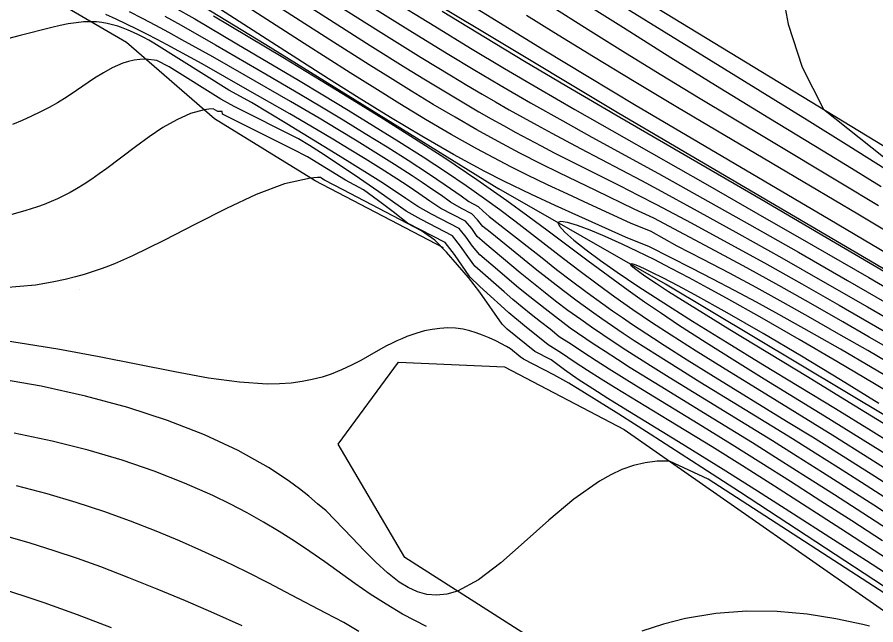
# Model space of a CAD drawing. Extents: x 2356077 to 2359823, y 225951 to 227822.
# Drawn here: x 2357893.21 to 2357935.86, y 226464.42 to 226494.6 of the extents above; entities that cross this region are included whole.
import ezdxf

# ---------------------------------------------------------------- set-up
doc = ezdxf.new("R2010")
doc.units = 0
for name, color, linetype in [('DTM Contours Major', 7, 'Continuous'), ('DTM Contours Minor', 7, 'Continuous'), ('Exist Roads EOP', 7, 'Continuous'), ('PH Exist DTM Breakline', 7, 'Continuous'), ('PH Exist DTM Point', 7, 'Continuous')]:
    doc.layers.add(name, color=color, linetype=linetype)

msp = doc.modelspace()

# ---------------------------------------------------------------- linework, layer by layer
at = {"layer": 'DTM Contours Major'}
for points in [[(2357936.826, 226477.96), (2357935.53, 226478.715), (2357934.22, 226479.47), (2357932.635, 226480.373), (2357931.042, 226481.268), (2357929.453, 226482.145), (2357927.883, 226482.993), (2357924.825, 226484.61), (2357923.862, 226485.06), (2357921.949, 226485.986), (2357920.133, 226486.863), (2357919.257, 226487.297), (2357918.173, 226487.85), (2357917.106, 226488.417), (2357916.04, 226489.006), (2357914.958, 226489.627), (2357913.872, 226490.268), (2357912.794, 226490.922), (2357911.731, 226491.578), (2357910.694, 226492.229), (2357908.74, 226493.472), (2357903.913, 226496.579)], [(2357921.115, 226496.503), (2357925.222, 226493.949), (2357932.449, 226489.496), (2357934.521, 226488.209), (2357937.195, 226486.527)], [(2357900.538, 226494.65), (2357901.354, 226494.195), (2357903.057, 226493.224), (2357905.632, 226491.728), (2357907.266, 226490.769), (2357908.321, 226490.143), (2357909.405, 226489.493), (2357910.497, 226488.828), (2357911.58, 226488.158), (2357912.634, 226487.49), (2357913.641, 226486.835), (2357914.475, 226486.275), (2357915.265, 226485.725), (2357915.647, 226485.451), (2357916.101, 226485.202), (2357916.359, 226484.961), (2357916.647, 226484.707), (2357917.57, 226483.99), (2357919.281, 226482.639), (2357920.005, 226482.073), (2357920.748, 226481.502), (2357921.512, 226480.929), (2357922.297, 226480.358), (2357922.778, 226480.018), (2357923.269, 226479.679), (2357923.77, 226479.34), (2357924.81, 226478.654), (2357925.351, 226478.305), (2357926.485, 226477.586), (2357927.67, 226476.849), (2357931.427, 226474.543), (2357932.709, 226473.751), (2357933.744, 226473.106), (2357935.812, 226471.8), (2357937.888, 226470.465)], [(2357914.314, 226494.896), (2357916.469, 226493.581), (2357918.405, 226492.415), (2357920.51, 226491.164), (2357923.137, 226489.624), (2357930.155, 226485.554), (2357933.375, 226483.678), (2357936.737, 226481.698)], [(2357941.09, 226464.651), (2357935.78, 226468.114), (2357934.117, 226469.191), (2357932.454, 226470.262), (2357930.816, 226471.308), (2357929.23, 226472.312), (2357927.72, 226473.256), (2357925.581, 226474.569), (2357922.913, 226476.192), (2357922.21, 226476.627), (2357921.53, 226477.057), (2357920.872, 226477.484), (2357920.237, 226477.913), (2357919.581, 226478.328), (2357918.405, 226479.278), (2357917.626, 226479.911), (2357917.238, 226480.275), (2357916.713, 226480.747), (2357916.186, 226481.23), (2357915.697, 226481.711), (2357914.935, 226482.819), (2357914.46, 226483.401), (2357912.604, 226484.368), (2357911.887, 226484.931), (2357911.164, 226485.485), (2357910.41, 226486.02), (2357909.511, 226486.506), (2357907.629, 226487.656), (2357906.921, 226488.019), (2357903.41, 226489.786), (2357903.397, 226489.907), (2357903.17, 226489.915), (2357903.061, 226489.983), (2357902.942, 226490.044), (2357902.722, 226490.027), (2357902.501, 226489.995), (2357901.823, 226489.809), (2357901.137, 226489.506), (2357900.448, 226489.113), (2357899.76, 226488.655), (2357899.08, 226488.161), (2357897.657, 226487.086), (2357897.284, 226486.814), (2357896.911, 226486.553), (2357896.536, 226486.305), (2357896.158, 226486.073), (2357895.851, 226485.899), (2357895.539, 226485.735), (2357895.221, 226485.581), (2357894.895, 226485.437), (2357894.56, 226485.302), (2357894.214, 226485.175), (2357893.596, 226484.977), (2357892.938, 226484.803)], [(2357910.187, 226464.086), (2357909.431, 226464.533), (2357908.544, 226464.996), (2357906.84, 226465.903), (2357905.718, 226466.487), (2357904.607, 226467.048), (2357903.5, 226467.585), (2357902.388, 226468.101), (2357901.265, 226468.597), (2357900.122, 226469.073), (2357898.841, 226469.572), (2357897.517, 226470.049), (2357896.14, 226470.5), (2357894.699, 226470.924), (2357893.182, 226471.318)]]:
    msp.add_lwpolyline(points, dxfattribs=at)
at = {"layer": 'DTM Contours Minor'}
for points in [[(2357904.483, 226497.198), (2357908.545, 226494.589), (2357910.747, 226493.19), (2357912.506, 226492.088), (2357913.406, 226491.533), (2357914.315, 226490.982), (2357915.23, 226490.437), (2357916.146, 226489.903), (2357916.756, 226489.556), (2357917.367, 226489.213), (2357917.983, 226488.875), (2357918.606, 226488.539), (2357919.24, 226488.204), (2357919.885, 226487.868), (2357921.469, 226487.064), (2357923.156, 226486.215), (2357924.045, 226485.764), (2357924.967, 226485.289), (2357926.682, 226484.384), (2357928.477, 226483.412), (2357930.322, 226482.393), (2357932.184, 226481.348), (2357934.033, 226480.297), (2357935.837, 226479.259), (2357938.185, 226477.891)], [(2357931.098, 226496.378), (2357931.501, 226494.249), (2357932.202, 226492.108), (2357933.254, 226490.032), (2357936.24, 226487.655)], [(2357936.885, 226477.2), (2357935.451, 226478.039), (2357934.027, 226478.863), (2357932.613, 226479.67), (2357931.259, 226480.431), (2357929.918, 226481.17), (2357928.592, 226481.884), (2357927.285, 226482.572), (2357925.998, 226483.229), (2357924.705, 226483.949), (2357923.667, 226484.363), (2357921.583, 226485.329), (2357920.563, 226485.8), (2357919.558, 226486.271), (2357918.564, 226486.751), (2357917.724, 226487.172), (2357916.886, 226487.607), (2357916.044, 226488.06), (2357914.771, 226488.775), (2357913.491, 226489.523), (2357912.219, 226490.29), (2357910.969, 226491.064), (2357909.756, 226491.828), (2357907.466, 226493.296), (2357903.988, 226495.543)], [(2357908.651, 226495.506), (2357911.164, 226493.916), (2357913.281, 226492.597), (2357914.781, 226491.681), (2357915.537, 226491.228), (2357916.299, 226490.779), (2357916.969, 226490.39), (2357917.647, 226490.003), (2357918.335, 226489.616), (2357919.039, 226489.227), (2357919.761, 226488.833), (2357921.196, 226488.068), (2357924.213, 226486.48), (2357925.044, 226486.037), (2357926.989, 226484.982), (2357929.053, 226483.841), (2357931.184, 226482.645), (2357933.329, 226481.426), (2357935.436, 226480.217), (2357937.453, 226479.048)], [(2357911.62, 226495.592), (2357913.949, 226494.148), (2357915.726, 226493.063), (2357917.414, 226492.05), (2357919.083, 226491.067), (2357920.908, 226490.012), (2357923.362, 226488.615), (2357927.378, 226486.336), (2357930, 226484.838), (2357932.739, 226483.263), (2357935.501, 226481.664), (2357938.194, 226480.093)], [(2357915.278, 226495.503), (2357917.556, 226494.086), (2357919.368, 226492.975), (2357921.539, 226491.661), (2357923.959, 226490.214), (2357925.278, 226489.432), (2357933.575, 226484.545), (2357936.448, 226482.845)], [(2357920.811, 226495.679), (2357923.321, 226494.078), (2357925.679, 226492.595), (2357927.893, 226491.224), (2357930.546, 226489.603), (2357933.247, 226487.957), (2357934.653, 226487.097), (2357936.114, 226486.195)], [(2357901.031, 226495.083), (2357902.032, 226494.506), (2357904.123, 226493.28), (2357907.185, 226491.464), (2357908.399, 226490.738), (2357909.65, 226489.982), (2357910.913, 226489.209), (2357912.164, 226488.43), (2357913.379, 226487.656), (2357914.534, 226486.9), (2357915.504, 226486.241), (2357916.422, 226485.593), (2357917.177, 226485.04), (2357917.921, 226484.48), (2357920.339, 226482.619), (2357921.172, 226481.985), (2357922.024, 226481.348), (2357922.898, 226480.714), (2357923.792, 226480.087), (2357924.721, 226479.459), (2357925.691, 226478.821), (2357926.933, 226478.027), (2357928.234, 226477.213), (2357930.952, 226475.541), (2357933.724, 226473.837), (2357935.56, 226472.689), (2357937.387, 226471.528)], [(2357937.276, 226476.245), (2357935.673, 226477.19), (2357934.095, 226478.107), (2357932.549, 226478.991), (2357931.042, 226479.835), (2357929.928, 226480.444), (2357928.835, 226481.028), (2357927.759, 226481.588), (2357926.695, 226482.127), (2357924.617, 226483.196), (2357923.427, 226483.675), (2357921.1, 226484.714), (2357919.928, 226485.243), (2357918.748, 226485.79), (2357917.373, 226486.46), (2357916.438, 226486.941), (2357914.883, 226487.784), (2357913.315, 226488.683), (2357911.748, 226489.618), (2357910.198, 226490.573), (2357908.678, 226491.53), (2357905.853, 226493.341), (2357903.082, 226495.122)], [(2357910.738, 226495.167), (2357912.845, 226493.85), (2357914.651, 226492.739), (2357915.858, 226492.01), (2357917.195, 226491.219), (2357918.699, 226490.349), (2357920.304, 226489.444), (2357921.753, 226488.644), (2357925.067, 226486.828), (2357927.243, 226485.617), (2357929.583, 226484.3), (2357932.01, 226482.92), (2357934.45, 226481.52), (2357936.827, 226480.145)], [(2357919.626, 226495.211), (2357921.569, 226493.982), (2357923.417, 226492.829), (2357925.231, 226491.713), (2357927.051, 226490.609), (2357930.508, 226488.537), (2357934.12, 226486.377), (2357935.983, 226485.251)], [(2357938.311, 226468.7), (2357935.757, 226470.36), (2357934.479, 226471.181), (2357933.209, 226471.99), (2357931.953, 226472.783), (2357930.717, 226473.556), (2357928.583, 226474.871), (2357925.592, 226476.708), (2357924.663, 226477.286), (2357923.443, 226478.062), (2357922.859, 226478.443), (2357922.291, 226478.821), (2357921.738, 226479.2), (2357921.199, 226479.58), (2357920.568, 226480.039), (2357919.955, 226480.503), (2357919.357, 226480.968), (2357918.772, 226481.435), (2357918.2, 226481.902), (2357916.438, 226483.369), (2357916.057, 226483.714), (2357915.786, 226484.109), (2357915.475, 226484.465), (2357914.253, 226485.102), (2357913.699, 226485.468), (2357913.167, 226485.835), (2357912.622, 226486.202), (2357912.063, 226486.569), (2357911.291, 226487.064), (2357910.501, 226487.559), (2357909.699, 226488.05), (2357908.891, 226488.537), (2357908.084, 226489.015), (2357906.747, 226489.796), (2357904.656, 226490.995), (2357902.391, 226492.277), (2357901.24, 226492.912), (2357900.667, 226493.219), (2357900.162, 226493.485), (2357899.657, 226493.746), (2357899.15, 226494.001), (2357898.641, 226494.251), (2357898.127, 226494.496), (2357897.609, 226494.736)], [(2357936.304, 226470.747), (2357935.148, 226471.489), (2357933.995, 226472.222), (2357932.849, 226472.945), (2357931.711, 226473.655), (2357929.365, 226475.1), (2357927.113, 226476.481), (2357926.04, 226477.146), (2357925.01, 226477.793), (2357923.861, 226478.531), (2357923.31, 226478.894), (2357922.773, 226479.255), (2357922.249, 226479.615), (2357921.737, 226479.976), (2357921.031, 226480.49), (2357920.345, 226481.006), (2357919.677, 226481.523), (2357919.026, 226482.038), (2357917.768, 226483.054), (2357916.7, 226483.919), (2357916.344, 226484.202), (2357916.07, 226484.539), (2357915.793, 226484.831), (2357915.275, 226485.101), (2357914.738, 226485.412), (2357914.282, 226485.736), (2357913.813, 226486.06), (2357913.331, 226486.385), (2357912.836, 226486.714), (2357911.949, 226487.287), (2357911.03, 226487.865), (2357910.091, 226488.443), (2357909.144, 226489.016), (2357908.202, 226489.577), (2357906.794, 226490.403), (2357904.478, 226491.739), (2357902.927, 226492.623), (2357901.395, 226493.479), (2357900.743, 226493.835), (2357900.09, 226494.184), (2357899.436, 226494.527), (2357898.783, 226494.861)], [(2357902.966, 226494.67), (2357906.401, 226492.605), (2357908.311, 226491.449), (2357909.856, 226490.505), (2357911.411, 226489.543), (2357912.95, 226488.573), (2357914.449, 226487.604), (2357916.037, 226486.541), (2357917.038, 226485.846), (2357917.533, 226485.494), (2357918.571, 226484.739), (2357919.583, 226483.987), (2357921.569, 226482.496), (2357922.56, 226481.762), (2357923.563, 226481.036), (2357924.373, 226480.467), (2357925.204, 226479.899), (2357926.062, 226479.328), (2357927.424, 226478.447), (2357928.847, 226477.549), (2357930.314, 226476.64), (2357933.306, 226474.805), (2357935.582, 226473.397), (2357937.143, 226472.415)], [(2357918.507, 226494.704), (2357919.867, 226493.854), (2357921.831, 226492.643), (2357923.86, 226491.412), (2357926.002, 226490.131), (2357932.606, 226486.229), (2357934.965, 226484.826), (2357937.363, 226483.384)], [(2357938, 226468.157), (2357935.208, 226469.973), (2357933.807, 226470.875), (2357932.418, 226471.761), (2357931.053, 226472.624), (2357929.724, 226473.456), (2357927.807, 226474.639), (2357925.144, 226476.27), (2357923.663, 226477.19), (2357923.03, 226477.591), (2357922.416, 226477.988), (2357921.819, 226478.382), (2357920.672, 226479.159), (2357919.577, 226479.991), (2357919.046, 226480.406), (2357918.526, 226480.825), (2357918.015, 226481.246), (2357917.067, 226482.048), (2357916.183, 226482.804), (2357915.819, 226483.219), (2357915.51, 226483.668), (2357915.159, 226484.099), (2357913.79, 226484.812), (2357913.105, 226485.189), (2357912.506, 226485.601), (2357911.894, 226486.01), (2357911.271, 226486.417), (2357910.607, 226486.841), (2357909.254, 226487.685), (2357906.606, 226489.297), (2357904.85, 226490.367), (2357903.719, 226490.98), (2357900, 226493.303), (2357899.755, 226493.449), (2357899.506, 226493.59), (2357899.242, 226493.721), (2357898.982, 226493.841), (2357898.725, 226493.951), (2357898.472, 226494.05), (2357898.205, 226494.142), (2357897.94, 226494.22), (2357897.676, 226494.283), (2357897.411, 226494.33), (2357897.145, 226494.36), (2357896.877, 226494.373), (2357896.511, 226494.362), (2357896.135, 226494.323), (2357895.749, 226494.26), (2357895.349, 226494.178), (2357894.933, 226494.081), (2357893.355, 226493.689), (2357892.734, 226493.529)], [(2357936.188, 226468.594), (2357934.659, 226469.585), (2357933.13, 226470.57), (2357931.62, 226471.535), (2357930.145, 226472.468), (2357928.726, 226473.357), (2357927.035, 226474.4), (2357923.971, 226476.273), (2357922.618, 226477.114), (2357921.974, 226477.525), (2357921.35, 226477.933), (2357920.745, 226478.342), (2357920.137, 226478.732), (2357919.675, 226479.108), (2357919.203, 226479.468), (2357918.74, 226479.832), (2357918.285, 226480.201), (2357917.835, 226480.576), (2357917.39, 226480.957), (2357915.944, 226482.227), (2357915.592, 226482.706), (2357915.236, 226483.224), (2357914.839, 226483.735), (2357913.271, 226484.551), (2357912.528, 226484.967), (2357911.859, 226485.444), (2357911.179, 226485.918), (2357909.943, 226486.762), (2357908.278, 226487.876), (2357907.722, 226488.23), (2357907.187, 226488.548), (2357903.989, 226490.157), (2357903.327, 226490.521), (2357900.756, 226492.127), (2357900.14, 226492.445), (2357899.604, 226492.509), (2357899.304, 226492.503), (2357899.015, 226492.466), (2357898.734, 226492.402), (2357898.459, 226492.314), (2357898.19, 226492.203), (2357897.923, 226492.075), (2357897.491, 226491.834), (2357897.057, 226491.561), (2357896.165, 226490.959), (2357895.698, 226490.649), (2357895.21, 226490.346), (2357894.801, 226490.114), (2357894.375, 226489.89), (2357893.929, 226489.675), (2357893.462, 226489.465), (2357892.972, 226489.261)], [(2357939.628, 226464.856), (2357935.385, 226467.601), (2357933.573, 226468.766), (2357931.761, 226469.925), (2357929.983, 226471.054), (2357928.272, 226472.131), (2357926.061, 226473.503), (2357923.327, 226475.178), (2357922.546, 226475.663), (2357921.797, 226476.139), (2357921.078, 226476.613), (2357920.389, 226477.092), (2357919.729, 226477.579), (2357918.924, 226477.999), (2357917.551, 226479.111), (2357917.299, 226479.345), (2357916.197, 226480.949), (2357915.632, 226481.673), (2357915.087, 226482.299), (2357914.528, 226482.922), (2357913.952, 226483.532), (2357913.293, 226483.987), (2357909.4, 226486.016), (2357908.47, 226486.511), (2357908.398, 226486.555), (2357908.326, 226486.609), (2357908.276, 226486.633), (2357908.126, 226486.633), (2357907.953, 226486.622), (2357907.779, 226486.606), (2357906.484, 226486.322), (2357905.082, 226485.796), (2357903.6, 226485.102), (2357902.064, 226484.312), (2357900.502, 226483.502), (2357898.94, 226482.744), (2357898.339, 226482.48), (2357898.039, 226482.356), (2357897.739, 226482.237), (2357897.438, 226482.123), (2357896.986, 226481.964), (2357896.531, 226481.82), (2357896.101, 226481.697), (2357895.599, 226481.571), (2357895.033, 226481.45), (2357894.583, 226481.369), (2357894.123, 226481.297), (2357891.769, 226481.086)], [(2357937.672, 226475.257), (2357935.796, 226476.387), (2357933.914, 226477.507), (2357932.047, 226478.6), (2357930.216, 226479.651), (2357928.441, 226480.646), (2357927.497, 226481.163), (2357926.58, 226481.656), (2357925.694, 226482.121), (2357924.841, 226482.556), (2357924.026, 226482.959), (2357923.253, 226483.326), (2357922.421, 226483.701), (2357921.676, 226484.013), (2357921.042, 226484.251), (2357920.546, 226484.401), (2357920.214, 226484.454), (2357920.071, 226484.396), (2357920.141, 226484.212), (2357920.414, 226483.915), (2357920.864, 226483.522), (2357921.465, 226483.05), (2357922.19, 226482.517), (2357923.012, 226481.939), (2357924.035, 226481.248), (2357925.138, 226480.527), (2357926.759, 226479.499), (2357928.472, 226478.437), (2357930.248, 226477.352), (2357933.855, 226475.163), (2357935.623, 226474.081), (2357937.645, 226472.823)], [(2357936.004, 226475.419), (2357934.107, 226476.596), (2357932.167, 226477.766), (2357930.263, 226478.887), (2357928.47, 226479.915), (2357926.866, 226480.809), (2357926.035, 226481.257), (2357925.308, 226481.637), (2357924.696, 226481.942), (2357924.401, 226482.083), (2357924.15, 226482.195), (2357923.948, 226482.278), (2357923.798, 226482.33), (2357923.703, 226482.35), (2357923.667, 226482.336), (2357923.693, 226482.286), (2357923.782, 226482.199), (2357923.93, 226482.08), (2357924.134, 226481.929), (2357924.392, 226481.749), (2357924.963, 226481.367), (2357925.567, 226480.978), (2357926.955, 226480.111), (2357928.613, 226479.095), (2357932.471, 226476.75), (2357934.538, 226475.487), (2357937.047, 226473.934)], [(2357939.071, 226464.487), (2357929.085, 226471.021), (2357927.218, 226472.235), (2357924.642, 226473.895), (2357923.092, 226474.88), (2357921.391, 226475.944), (2357920.609, 226476.425), (2357919.864, 226476.837), (2357918.361, 226477.621), (2357918.189, 226477.733), (2357917.706, 226478.125), (2357917.516, 226478.242), (2357916.984, 226478.518), (2357916.651, 226478.675), (2357916.325, 226478.814), (2357916.004, 226478.931), (2357915.686, 226479.027), (2357915.369, 226479.097), (2357914.983, 226479.149), (2357914.596, 226479.164), (2357914.21, 226479.146), (2357913.823, 226479.095), (2357913.438, 226479.016), (2357913.054, 226478.91), (2357912.806, 226478.827), (2357912.558, 226478.735), (2357912.309, 226478.633), (2357912.06, 226478.521), (2357911.81, 226478.4), (2357911.557, 226478.27), (2357911.143, 226478.043), (2357910.276, 226477.554), (2357909.814, 226477.312), (2357909.326, 226477.082), (2357908.809, 226476.875), (2357908.352, 226476.725), (2357907.869, 226476.6), (2357907.358, 226476.5), (2357906.816, 226476.429), (2357906.241, 226476.388), (2357905.632, 226476.38), (2357904.249, 226476.469), (2357902.715, 226476.679), (2357901.037, 226476.979), (2357897.286, 226477.724), (2357895.23, 226478.108), (2357892.629, 226478.529)], [(2357937.713, 226465.072), (2357927.536, 226471.661), (2357925.602, 226472.556), (2357924.991, 226472.55), (2357924.397, 226472.474), (2357923.817, 226472.332), (2357923.249, 226472.129), (2357922.688, 226471.868), (2357922.131, 226471.554), (2357920.861, 226470.662), (2357919.611, 226469.617), (2357918.395, 226468.53), (2357917.225, 226467.508), (2357916.115, 226466.66), (2357915.078, 226466.095), (2357914.55, 226465.941), (2357914.045, 226465.892), (2357913.559, 226465.937), (2357913.09, 226466.069), (2357912.634, 226466.276), (2357912.189, 226466.549), (2357911.609, 226466.999), (2357911.032, 226467.528), (2357910.449, 226468.118), (2357909.849, 226468.748), (2357908.559, 226470.081), (2357908.133, 226470.431), (2357907.691, 226470.807), (2357907.227, 226471.176), (2357906.741, 226471.537), (2357906.229, 226471.89), (2357905.69, 226472.235), (2357904.189, 226473.075), (2357902.516, 226473.856), (2357900.685, 226474.571), (2357898.712, 226475.215), (2357896.612, 226475.783), (2357894.4, 226476.268), (2357891.993, 226476.683)], [(2357913.538, 226464.348), (2357912.356, 226464.956), (2357911.534, 226465.442), (2357910.744, 226465.953), (2357909.979, 226466.481), (2357908.484, 226467.55), (2357907.739, 226468.073), (2357906.991, 226468.574), (2357906.228, 226469.058), (2357905.446, 226469.525), (2357904.638, 226469.977), (2357903.801, 226470.414), (2357902.928, 226470.838), (2357901.523, 226471.46), (2357900.023, 226472.048), (2357898.429, 226472.596), (2357896.739, 226473.098), (2357894.952, 226473.548), (2357893.067, 226473.94)], [(2357904.384, 226464.382), (2357902.979, 226465.008), (2357901.574, 226465.615), (2357900.169, 226466.201), (2357898.764, 226466.762), (2357897.358, 226467.296), (2357896.205, 226467.711), (2357895.042, 226468.104), (2357893.858, 226468.474), (2357892.644, 226468.82)], [(2357897.903, 226464.277), (2357896.206, 226464.917), (2357894.544, 226465.515), (2357893.56, 226465.853), (2357892.587, 226466.17)], [(2357935.542, 226464.351), (2357935.209, 226464.436), (2357933.867, 226464.726), (2357932.44, 226464.947), (2357930.955, 226465.079), (2357929.436, 226465.101), (2357927.91, 226464.995), (2357926.403, 226464.739), (2357925.314, 226464.451), (2357924.241, 226464.109)]]:
    msp.add_lwpolyline(points, dxfattribs=at)
at = {"layer": 'Exist Roads EOP'}
msp.add_lwpolyline([(2357585.012, 226702.272), (2357661.784, 226654.999), (2357743.586, 226604.975), (2357823.13, 226556.738), (2357904.149, 226507.742), (2357955.084, 226476.749)], dxfattribs=at)
at = {"layer": 'PH Exist DTM Breakline'}
for points in [[(2357805.345, 226553.286), (2357821.154, 226543.617), (2357838.82, 226531.853), (2357855.683, 226521.511), (2357871.164, 226513.126), (2357883.505, 226505.037), (2357895.408, 226499.434), (2357905.562, 226493.246), (2357917.132, 226486.079)], [(2357849.543, 226534.416), (2357861.633, 226526.641), (2357869.83, 226521.707), (2357878.232, 226517.03), (2357886.801, 226511.426), (2357895.71, 226506.399), (2357902.583, 226502.313), (2357909.998, 226497.694), (2357916.339, 226493.884), (2357923.098, 226489.826)], [(2357914.392, 226483.139), (2357908.011, 226486.463), (2357903.019, 226489.546), (2357898.645, 226493.341), (2357894.607, 226495.699), (2357889.99, 226497.61), (2357885.158, 226499.499), (2357879.332, 226502.801), (2357872.073, 226507.773), (2357866.883, 226510.375), (2357860.474, 226511.792), (2357854.888, 226514.407), (2357848.091, 226518.149), (2357842.303, 226521.785)], [(2357923.098, 226489.826), (2357945.694, 226476.576), (2357971.824, 226460.606), (2357994.196, 226446.937), (2358019.005, 226432.182), (2358039.972, 226420.731)], [(2358024.75, 226422.197), (2358007.868, 226431.705), (2357996.438, 226437.797), (2357981.074, 226446.756), (2357966.348, 226455.381), (2357952.941, 226464.358), (2357938.768, 226473.346), (2357925.405, 226481.34), (2357917.132, 226486.079)], [(2358032.766, 226394.702), (2358017.774, 226402.713), (2358001, 226411.311), (2357985.203, 226418.844), (2357974.576, 226424.508), (2357964.416, 226430.875), (2357951.621, 226440.159), (2357940.183, 226450.212), (2357928.159, 226457.758), (2357912.457, 226467.765), (2357909.15, 226473.389), (2357912.149, 226477.459), (2357917.407, 226477.227), (2357923.357, 226474.123), (2357938.204, 226463.758), (2357951.187, 226453.9), (2357962.343, 226443.204), (2357972.353, 226435.271), (2357983.561, 226427.17), (2357996.022, 226420.9), (2358008.095, 226416.614), (2358020.502, 226411.883), (2358033.691, 226404.706)]]:
    msp.add_lwpolyline(points, dxfattribs=at)
at = {"layer": 'PH Exist DTM Point'}
msp.add_line((2357896.314, 226481.081), (2357896.314, 226481.081), dxfattribs=at)

doc.saveas('drawing.dxf')
